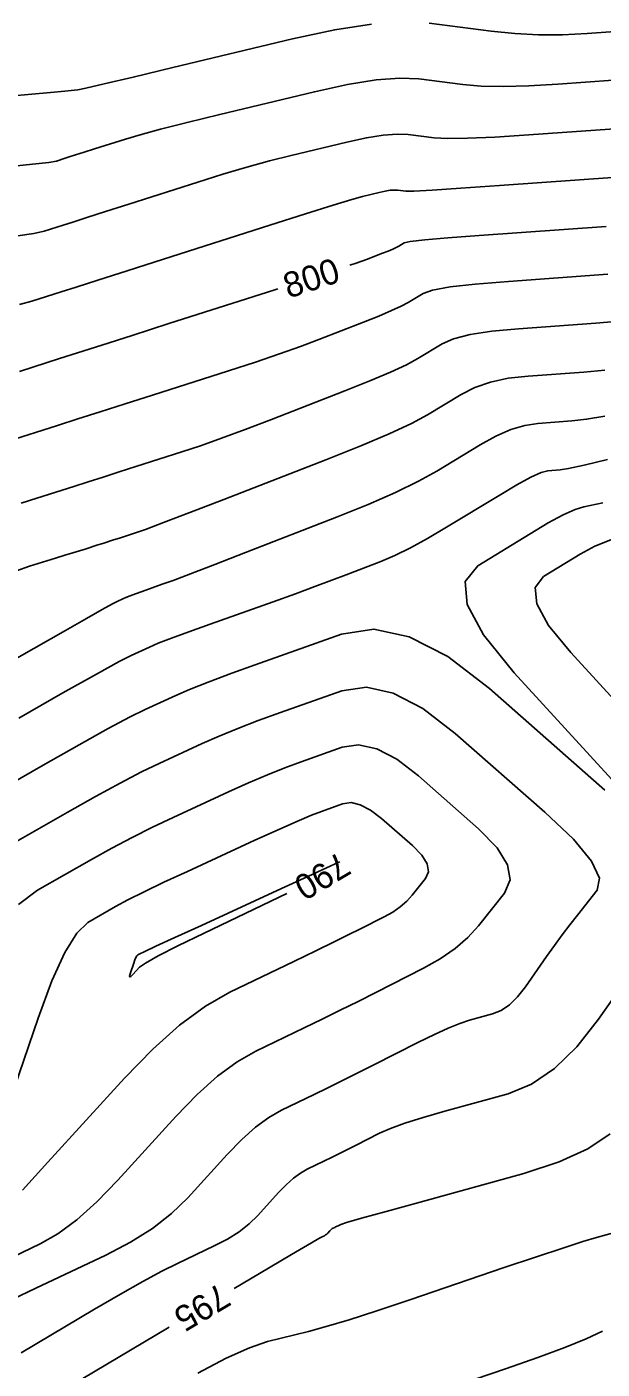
# Model space of a CAD drawing. Extents: x 2082232 to 2083549, y 592624 to 593832.
# Drawn here: x 2083165.02 to 2083180.99, y 593434.11 to 593471.35 of the extents above; entities that cross this region are included whole.
import ezdxf

# ---------------------------------------------------------------- set-up
doc = ezdxf.new("R2010")
doc.units = 0
doc.layers.add('DT_X_Contour_Major', color=7, linetype='Continuous')
doc.layers.add('DT_X_Contour_Minor', color=7, linetype='Continuous')

msp = doc.modelspace()

# ---------------------------------------------------------------- linework, layer by layer
at = {"layer": 'DT_X_Contour_Major'}
for points in [[(2083173.987, 593464.732), (2083174.159, 593464.79), (2083174.445, 593464.891), (2083174.894, 593465.066), (2083175.048, 593465.127), (2083175.175, 593465.181), (2083175.273, 593465.227), (2083175.343, 593465.265), (2083175.491, 593465.355), (2083175.663, 593465.393), (2083176.068, 593465.441), (2083176.705, 593465.497), (2083177.575, 593465.562), (2083181.099, 593465.812)], [(2083164.818, 593461.789), (2083165.928, 593462.142), (2083166.43, 593462.302), (2083167.103, 593462.518), (2083167.948, 593462.788), (2083168.964, 593463.113), (2083171.903, 593464.055), (2083171.99, 593464.082)], [(2083164.804, 593452.171), (2083166.025, 593452.867), (2083166.952, 593453.389), (2083167.583, 593453.736), (2083167.919, 593453.91), (2083168.423, 593454.141), (2083168.67, 593454.246), (2083169.033, 593454.388), (2083169.513, 593454.565), (2083170.11, 593454.78), (2083171.856, 593455.399), (2083172.474, 593455.62), (2083173.018, 593455.818), (2083173.489, 593455.993), (2083173.887, 593456.145), (2083174.849, 593456.518), (2083175.234, 593456.683), (2083175.664, 593456.895), (2083176.142, 593457.155), (2083176.666, 593457.464), (2083178.125, 593458.35), (2083178.62, 593458.642), (2083179.01, 593458.853), (2083179.296, 593458.984), (2083179.476, 593459.033), (2083179.818, 593459.057), (2083180.05, 593459.095), (2083180.49, 593459.191), (2083181.138, 593459.345)], [(2083167.966, 593445.054), (2083167.909, 593444.999), (2083167.879, 593444.989), (2083167.874, 593445.024), (2083167.896, 593445.103), (2083167.988, 593445.372), (2083168.021, 593445.462), (2083168.051, 593445.53), (2083168.077, 593445.575), (2083168.1, 593445.599), (2083168.157, 593445.631), (2083168.28, 593445.69), (2083168.605, 593445.841), (2083169.133, 593446.084), (2083169.865, 593446.42), (2083172.085, 593447.44), (2083172.815, 593447.775), (2083173.339, 593448.016), (2083173.657, 593448.161), (2083173.712, 593448.186)], [(2083172.235, 593447.307), (2083169.943, 593446.204), (2083169.212, 593445.848), (2083168.67, 593445.571), (2083168.317, 593445.374), (2083168.152, 593445.258), (2083167.966, 593445.054)], [(2083181.209, 593440.636), (2083180.592, 593440.222), (2083179.792, 593439.855), (2083178.809, 593439.535), (2083175.94, 593438.744), (2083174.996, 593438.484), (2083174.313, 593438.293), (2083173.893, 593438.174), (2083173.735, 593438.125), (2083173.663, 593438.088), (2083173.637, 593438.075), (2083173.613, 593438.063), (2083173.59, 593438.052), (2083173.57, 593438.042), (2083173.518, 593438.017), (2083173.498, 593438.006), (2083173.477, 593437.99), (2083173.455, 593437.97), (2083173.432, 593437.947), (2083173.37, 593437.878), (2083173.344, 593437.853), (2083173.314, 593437.83), (2083173.279, 593437.808), (2083173.24, 593437.787), (2083173.129, 593437.735), (2083172.918, 593437.614), (2083172.369, 593437.29), (2083171.48, 593436.764), (2083170.777, 593436.346)], [(2083168.973, 593435.272), (2083166.531, 593433.82)]]:
    msp.add_lwpolyline(points, dxfattribs=at)
at = {"layer": 'DT_X_Contour_Minor'}
for points in [[(2083164.218, 593469.397), (2083165.057, 593469.473), (2083165.676, 593469.529), (2083166.076, 593469.566), (2083166.255, 593469.583), (2083166.44, 593469.603), (2083166.657, 593469.647), (2083167.168, 593469.764), (2083167.973, 593469.954), (2083169.072, 593470.217), (2083172.395, 593471.015), (2083173.567, 593471.267), (2083174.589, 593471.423)], [(2083176.183, 593471.449), (2083177.91, 593471.228), (2083178.561, 593471.162), (2083179.222, 593471.128), (2083179.89, 593471.128), (2083180.568, 593471.16), (2083182.385, 593471.291), (2083183.063, 593471.344), (2083183.735, 593471.406)], [(2083164.49, 593467.467), (2083165.184, 593467.536), (2083165.636, 593467.588), (2083165.845, 593467.624), (2083166.083, 593467.7), (2083166.201, 593467.738), (2083166.377, 593467.794), (2083166.611, 593467.869), (2083166.903, 593467.962), (2083167.759, 593468.236), (2083168.163, 593468.356), (2083168.733, 593468.509), (2083169.47, 593468.696), (2083170.374, 593468.916), (2083173.004, 593469.548), (2083173.924, 593469.748), (2083174.713, 593469.875), (2083175.37, 593469.927), (2083175.895, 593469.905), (2083177.118, 593469.749), (2083177.627, 593469.705), (2083178.237, 593469.692), (2083178.948, 593469.708), (2083179.759, 593469.755), (2083182.056, 593469.921)], [(2083164.768, 593465.546), (2083165.22, 593465.615), (2083165.503, 593465.679), (2083166.031, 593465.847), (2083166.294, 593465.931), (2083166.685, 593466.056), (2083167.207, 593466.223), (2083167.857, 593466.431), (2083169.763, 593467.042), (2083170.461, 593467.26), (2083171.126, 593467.455), (2083171.757, 593467.628), (2083172.354, 593467.779), (2083173.904, 593468.151), (2083174.446, 593468.269), (2083174.91, 593468.343), (2083175.297, 593468.374), (2083175.606, 593468.361), (2083176.327, 593468.269), (2083176.693, 593468.248), (2083177.253, 593468.255), (2083178.005, 593468.289), (2083178.95, 593468.35), (2083181.727, 593468.55)], [(2083164.815, 593463.642), (2083165.16, 593463.734), (2083165.979, 593463.995), (2083166.387, 593464.125), (2083166.994, 593464.319), (2083167.802, 593464.578), (2083168.811, 593464.901), (2083171.767, 593465.847), (2083172.759, 593466.163), (2083173.518, 593466.401), (2083174.043, 593466.56), (2083174.335, 593466.642), (2083174.803, 593466.754), (2083174.967, 593466.79), (2083175.107, 593466.812), (2083175.224, 593466.821), (2083175.317, 593466.818), (2083175.535, 593466.79), (2083175.759, 593466.792), (2083176.268, 593466.818), (2083177.062, 593466.869), (2083178.141, 593466.945), (2083181.399, 593467.179)], [(2083164.476, 593459.844), (2083165.876, 593460.29), (2083166.435, 593460.468), (2083167.059, 593460.667), (2083167.75, 593460.888), (2083168.507, 593461.131), (2083170.615, 593461.805), (2083171.364, 593462.049), (2083172.033, 593462.275), (2083172.62, 593462.483), (2083173.126, 593462.673), (2083174.368, 593463.155), (2083174.794, 593463.325), (2083175.143, 593463.474), (2083175.414, 593463.6), (2083175.607, 593463.704), (2083176.018, 593463.954), (2083176.282, 593464.045), (2083176.765, 593464.131), (2083177.467, 593464.212), (2083178.389, 593464.287), (2083181.14, 593464.482)], [(2083164.868, 593458.134), (2083165.302, 593458.271), (2083166.326, 593458.597), (2083166.721, 593458.723), (2083167.141, 593458.857), (2083167.584, 593458.998), (2083168.05, 593459.148), (2083169.326, 593459.556), (2083169.84, 593459.727), (2083170.425, 593459.934), (2083171.081, 593460.177), (2083171.808, 593460.455), (2083173.842, 593461.245), (2083174.541, 593461.523), (2083175.112, 593461.766), (2083175.556, 593461.973), (2083175.872, 593462.144), (2083176.545, 593462.553), (2083176.866, 593462.694), (2083177.326, 593462.811), (2083177.924, 593462.905), (2083178.661, 593462.974), (2083180.81, 593463.126), (2083181.561, 593463.187)], [(2083164.738, 593456.256), (2083165.092, 593456.383), (2083165.822, 593456.607), (2083166.078, 593456.686), (2083166.299, 593456.754), (2083166.486, 593456.812), (2083166.637, 593456.86), (2083166.993, 593456.973), (2083167.131, 593457.017), (2083167.431, 593457.113), (2083167.593, 593457.165), (2083168.037, 593457.307), (2083168.315, 593457.405), (2083168.817, 593457.593), (2083169.541, 593457.87), (2083170.489, 593458.237), (2083173.316, 593459.335), (2083174.287, 593459.721), (2083175.081, 593460.059), (2083175.697, 593460.346), (2083176.136, 593460.584), (2083177.072, 593461.152), (2083177.451, 593461.344), (2083177.888, 593461.492), (2083178.382, 593461.598), (2083178.933, 593461.66), (2083180.479, 593461.77), (2083181.057, 593461.823)], [(2083164.341, 593453.597), (2083166.095, 593454.6), (2083166.678, 593454.933), (2083167.111, 593455.179), (2083167.396, 593455.337), (2083167.53, 593455.408), (2083167.69, 593455.482), (2083167.769, 593455.515), (2083167.885, 593455.56), (2083168.037, 593455.617), (2083168.227, 593455.685), (2083168.782, 593455.882), (2083169.082, 593455.992), (2083169.567, 593456.176), (2083170.236, 593456.433), (2083171.09, 593456.764), (2083173.612, 593457.744), (2083174.495, 593458.099), (2083175.255, 593458.431), (2083175.89, 593458.739), (2083176.401, 593459.024), (2083177.598, 593459.751), (2083178.036, 593459.993), (2083178.449, 593460.173), (2083178.839, 593460.291), (2083179.205, 593460.347), (2083180.149, 593460.414), (2083180.554, 593460.459), (2083181.061, 593460.547)], [(2083181.358, 593450.36), (2083178.549, 593453.428), (2083177.695, 593454.476), (2083177.242, 593455.32), (2083177.188, 593455.96), (2083177.534, 593456.396), (2083178.991, 593457.286), (2083179.493, 593457.583), (2083179.909, 593457.806), (2083180.237, 593457.956), (2083180.479, 593458.033), (2083181.007, 593458.138)], [(2083181.269, 593457.131), (2083180.786, 593456.937), (2083180.373, 593456.719), (2083179.363, 593456.102), (2083179.126, 593455.796), (2083179.172, 593455.343), (2083179.501, 593454.742), (2083180.113, 593453.994), (2083182.121, 593451.8)], [(2083162.542, 593449.185), (2083165.474, 593450.863), (2083166.476, 593451.431), (2083167.282, 593451.879), (2083167.893, 593452.206), (2083168.308, 593452.412), (2083169.155, 593452.801), (2083169.539, 593452.967), (2083170.057, 593453.171), (2083170.707, 593453.414), (2083171.49, 593453.696), (2083173.756, 593454.501), (2083174.65, 593454.633), (2083175.632, 593454.425), (2083176.701, 593453.878), (2083177.859, 593452.991), (2083181.062, 593450.173)], [(2083163.932, 593448.289), (2083166.145, 593449.555), (2083166.927, 593449.996), (2083167.613, 593450.369), (2083168.203, 593450.676), (2083168.698, 593450.914), (2083169.888, 593451.461), (2083170.358, 593451.669), (2083170.877, 593451.882), (2083171.444, 593452.101), (2083172.06, 593452.325), (2083173.766, 593452.931), (2083174.443, 593453.027), (2083175.192, 593452.861), (2083176.015, 593452.434), (2083176.911, 593451.745), (2083179.397, 593449.558), (2083180.187, 593448.808), (2083180.692, 593448.197), (2083180.913, 593447.727), (2083180.849, 593447.396), (2083180.298, 593446.701), (2083180.09, 593446.433), (2083179.879, 593446.153), (2083179.664, 593445.86), (2083179.446, 593445.553), (2083178.86, 593444.719), (2083178.638, 593444.437), (2083178.412, 593444.217), (2083178.18, 593444.058), (2083177.944, 593443.962), (2083177.309, 593443.787), (2083177.041, 593443.699), (2083176.715, 593443.569), (2083176.331, 593443.394), (2083175.888, 593443.177), (2083174.628, 593442.538), (2083174.172, 593442.308), (2083173.748, 593442.096), (2083173.358, 593441.904), (2083172.999, 593441.73), (2083172.088, 593441.292), (2083171.737, 593441.092), (2083171.37, 593440.82), (2083170.985, 593440.477), (2083170.583, 593440.063), (2083169.488, 593438.862), (2083169.038, 593438.425), (2083168.508, 593438.014), (2083167.899, 593437.629), (2083167.211, 593437.271), (2083165.27, 593436.35), (2083164.617, 593436.038)], [(2083164.792, 593447), (2083165.321, 593447.392), (2083166.816, 593448.247), (2083167.378, 593448.56), (2083167.944, 593448.86), (2083168.513, 593449.145), (2083169.087, 593449.416), (2083170.62, 593450.121), (2083171.177, 593450.371), (2083171.698, 593450.593), (2083172.182, 593450.788), (2083172.63, 593450.954), (2083173.776, 593451.361), (2083174.23, 593451.426), (2083174.734, 593451.314), (2083175.286, 593451.027), (2083175.888, 593450.564), (2083177.558, 593449.095), (2083178.073, 593448.571), (2083178.363, 593448.099), (2083178.43, 593447.68), (2083178.274, 593447.315), (2083177.557, 593446.41), (2083177.26, 593446.081), (2083176.907, 593445.775), (2083176.496, 593445.491), (2083176.03, 593445.229), (2083174.71, 593444.56), (2083174.214, 593444.31), (2083173.716, 593444.063), (2083173.216, 593443.817), (2083172.714, 593443.574), (2083171.373, 593442.929), (2083170.857, 593442.635), (2083170.316, 593442.235), (2083169.75, 593441.731), (2083169.158, 593441.121), (2083167.547, 593439.354), (2083166.96, 593438.746), (2083166.405, 593438.248), (2083165.883, 593437.859), (2083165.394, 593437.58), (2083164.135, 593436.982)], [(2083164.278, 593440.758), (2083165.336, 593443.846), (2083165.719, 593444.881), (2083166.076, 593445.667), (2083166.407, 593446.205), (2083166.711, 593446.495), (2083167.486, 593446.939), (2083167.829, 593447.125), (2083168.274, 593447.35), (2083168.823, 593447.615), (2083169.476, 593447.918), (2083171.353, 593448.781), (2083171.996, 593449.073), (2083172.518, 593449.304), (2083172.919, 593449.474), (2083173.2, 593449.583), (2083173.786, 593449.791), (2083174.018, 593449.824), (2083174.275, 593449.767), (2083174.558, 593449.62), (2083174.866, 593449.384), (2083175.72, 593448.633), (2083175.983, 593448.364), (2083176.131, 593448.123), (2083176.165, 593447.909), (2083176.085, 593447.722), (2083175.719, 593447.259), (2083175.567, 593447.092), (2083175.386, 593446.935), (2083175.177, 593446.79), (2083174.938, 593446.656), (2083174.263, 593446.314), (2083173.959, 593446.162), (2083173.552, 593445.962), (2083173.042, 593445.714), (2083172.429, 593445.418), (2083170.658, 593444.567), (2083169.977, 593444.178), (2083169.263, 593443.65), (2083168.515, 593442.984), (2083167.734, 593442.179), (2083165.607, 593439.846), (2083164.901, 593439.077)], [(2083182.484, 593446.089), (2083180.888, 593443.816), (2083180.282, 593443.047), (2083179.661, 593442.446), (2083179.026, 593442.013), (2083178.377, 593441.748), (2083176.625, 593441.266), (2083176.018, 593441.091), (2083175.514, 593440.931), (2083175.112, 593440.784), (2083174.811, 593440.651), (2083174.145, 593440.313), (2083173.904, 593440.191), (2083173.681, 593440.08), (2083173.474, 593439.978), (2083173.285, 593439.886), (2083172.803, 593439.654), (2083172.618, 593439.549), (2083172.423, 593439.405), (2083172.22, 593439.224), (2083172.008, 593439.005), (2083171.429, 593438.37), (2083171.191, 593438.139), (2083170.911, 593437.922), (2083170.589, 593437.718), (2083170.225, 593437.529), (2083169.2, 593437.042), (2083168.768, 593436.826), (2083168.241, 593436.541), (2083167.619, 593436.189), (2083166.903, 593435.768), (2083164.866, 593434.557)], [(2083181.63, 593437.979), (2083180.831, 593437.759), (2083180.446, 593437.645), (2083179.891, 593437.468), (2083179.165, 593437.228), (2083178.268, 593436.926), (2083175.65, 593436.034), (2083174.738, 593435.729), (2083173.965, 593435.48), (2083173.33, 593435.289), (2083172.834, 593435.154), (2083171.698, 593434.871), (2083171.199, 593434.703), (2083170.555, 593434.413), (2083169.767, 593433.999)], [(2083180.994, 593435.159), (2083180.545, 593434.95), (2083179.947, 593434.707), (2083179.201, 593434.429), (2083178.306, 593434.116), (2083175.72, 593433.236)]]:
    msp.add_lwpolyline(points, dxfattribs=at)

# ---------------------------------------------------------------- texts
at = {"layer": 'DT_X_Contour_Major'}
for s, rotation, p in [('800', 18.0283, (2083172.28, 593463.806)), ('790', 210.7701, (2083173.713, 593448.485)), ('795', 210.7411, (2083170.381, 593436.517))]:
    msp.add_text(s, height=0.7, rotation=rotation, dxfattribs=at).set_placement(p)

doc.saveas('drawing.dxf')
